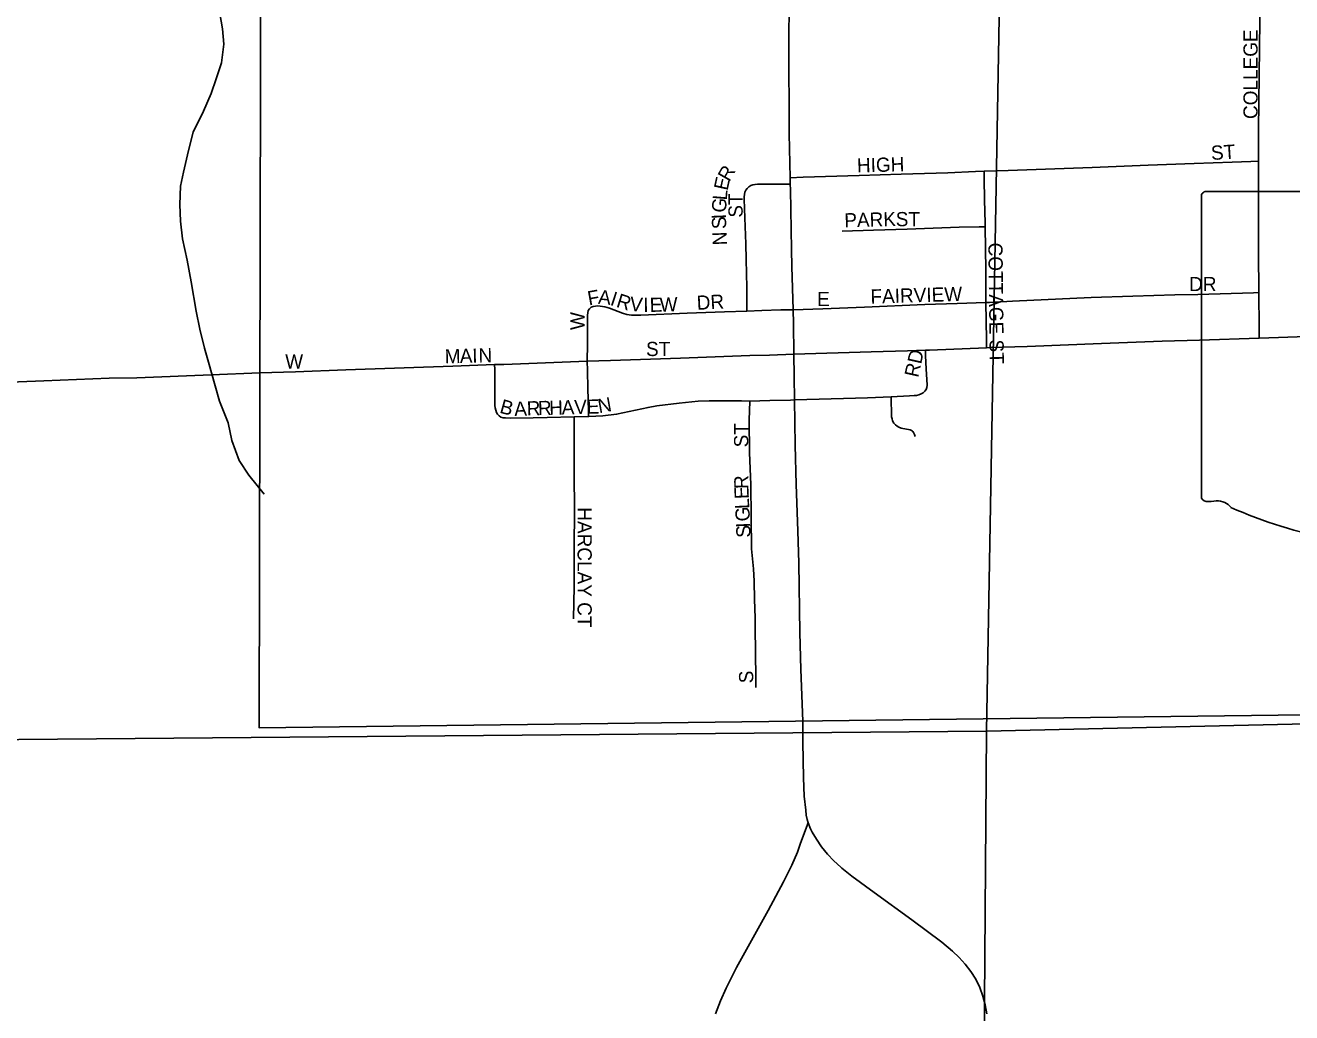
# Model space of a CAD drawing. Extents: x 1874609 to 2204689, y 815661 to 1281160.
# Drawn here: x 2031684 to 2036147, y 1007933 to 1011412 of the extents above; entities that cross this region are included whole.
import ezdxf

# ---------------------------------------------------------------- set-up
doc = ezdxf.new("R2010")
doc.units = 0
for name, color, linetype in [('GM_X_City_Street', 7, 'Continuous'), ('GM_X_City_Street_Text', 7, 'Continuous'), ('GM_X_Corporation', 7, 'Continuous'), ('GM_X_County_Road', 7, 'Continuous'), ('GM_X_Minor_River', 7, 'Continuous'), ('GM_X_Section', 7, 'Continuous'), ('GM_X_State_Route', 7, 'Continuous'), ('GM_X_State_Shield', 7, 'Continuous')]:
    doc.layers.add(name, color=color, linetype=linetype)

msp = doc.modelspace()

# ---------------------------------------------------------------- linework, layer by layer
at = {"layer": 'GM_X_City_Street'}
for points in [[(2036029.8, 1010934.1), (2036030.4, 1011045), (2036034.5, 1011428.6), (2036034.3, 1011526.5), (2036036.7, 1011677.1), (2036039.4, 1011849.6)], [(2034379.5, 1010875.5), (2034425.1, 1010876.9), (2034622.3, 1010882.8), (2034770.2, 1010887.6), (2034934.6, 1010893), (2035033.2, 1010896.9), (2035062.6, 1010897.9)], [(2035062.6, 1010897.9), (2035148.2, 1010901.2), (2035312.5, 1010907.1), (2035444, 1010911.9), (2035641.2, 1010919), (2035803.3, 1010924.9), (2035937, 1010929.8), (2036002.5, 1010932.7), (2036029.8, 1010934.1)], [(2035066.9, 1010702.4), (2035066.8, 1010715.2), (2035063.9, 1010797.5), (2035063, 1010871.9), (2035062.6, 1010897.9)], [(2036031.1, 1010470.4), (2036029.7, 1010613.3), (2036029.8, 1010740), (2036030, 1010858.6), (2036029.8, 1010934.1)], [(2034226.6, 1010405.4), (2034226.6, 1010423.2), (2034226.6, 1010488.7), (2034224.4, 1010587), (2034223.5, 1010642.7), (2034220.3, 1010734.3), (2034217, 1010799.6), (2034217.2, 1010807.9), (2034218.3, 1010815.7), (2034220.3, 1010824), (2034223.1, 1010831), (2034228.1, 1010837.9), (2034233.8, 1010843.5), (2034241.1, 1010847.4), (2034248.4, 1010850.1), (2034255.9, 1010851.8), (2034264.6, 1010852.3), (2034346.6, 1010852.6), (2034379.9, 1010852.7)], [(2034562.3, 1010687.4), (2034673.5, 1010690.6), (2034792.1, 1010694), (2034974.5, 1010701.2), (2035045, 1010702.1), (2035066.9, 1010702.4)], [(2035069.2, 1010435.5), (2035069.1, 1010436.3), (2035068.8, 1010549.9), (2035066.9, 1010702.4)], [(2035069.2, 1010435.5), (2035082.1, 1010436), (2035163.6, 1010440.1), (2035440.6, 1010453.1), (2035587.6, 1010457.6), (2035734.6, 1010462.2), (2035816.3, 1010464.1), (2036012, 1010469.9), (2036031.1, 1010470.4)], [(2036032.4, 1010310.2), (2036032.3, 1010335), (2036032.1, 1010384.4), (2036031.7, 1010433.3), (2036031.1, 1010470.4)], [(2033663.9, 1010228.7), (2033664.8, 1010288.6), (2033664.9, 1010338.9), (2033664.9, 1010390.8), (2033665.9, 1010399), (2033667.4, 1010407), (2033671.9, 1010413.8), (2033678, 1010418.6), (2033685.4, 1010421.2), (2033693.8, 1010422.9), (2033701.9, 1010423.3), (2033710.1, 1010422.4), (2033726.4, 1010420.1), (2033742.3, 1010416), (2033788.3, 1010398.5), (2033804, 1010393.8), (2033820.1, 1010391.3), (2033852.9, 1010391.1), (2034016.8, 1010397.5), (2034148, 1010402.8), (2034226.6, 1010405.4)], [(2034226.6, 1010405.4), (2034279.1, 1010407.1), (2034346.4, 1010409.2), (2034389.8, 1010410.1)], [(2034389.8, 1010410.1), (2034495, 1010413.7), (2034641.9, 1010418.9), (2034853.8, 1010428.7), (2034967.9, 1010431.9), (2035069.2, 1010435.5)], [(2035071.3, 1010275.8), (2035070.9, 1010305.6), (2035069.2, 1010435.5)], [(2033338, 1010216.5), (2033369.8, 1010217.6), (2033663.9, 1010228.7)], [(2033663.9, 1010228.7), (2033746.6, 1010231.4), (2033992.6, 1010239.4), (2034237.6, 1010249.1), (2034306.6, 1010250.4), (2034392.4, 1010253.4)], [(2033668.5, 1010033.4), (2033668.5, 1010053.3), (2033666.2, 1010132.7), (2033664.7, 1010195.3), (2033663.9, 1010228.7)], [(2034735.2, 1010103), (2034799.6, 1010106), (2034816.2, 1010107.4), (2034824.6, 1010108.3), (2034832.4, 1010110.6), (2034840.6, 1010113.1), (2034847.8, 1010116.9), (2034854.5, 1010122.7), (2034859, 1010128.6), (2034861.5, 1010136.1), (2034862.2, 1010144.5), (2034859.3, 1010201.8), (2034856.9, 1010247.9), (2034856, 1010267.1)], [(2032510.2, 1010187.1), (2032635.6, 1010191.6), (2032813.7, 1010197.9), (2033190.1, 1010211.2), (2033338, 1010216.5)], [(2033338, 1010216.5), (2033338.1, 1010199.9), (2033338.3, 1010137.6), (2033338.2, 1010088.8), (2033339.2, 1010072.5), (2033340, 1010063.8), (2033341.8, 1010056.2), (2033344.3, 1010048.2), (2033348.2, 1010041.5), (2033353.4, 1010036), (2033360.3, 1010031.7), (2033368.2, 1010029.5), (2033375.9, 1010028.7), (2033392.3, 1010028.3), (2033474, 1010028.8), (2033523, 1010030.2), (2033618.2, 1010032.3)], [(2033668.5, 1010033.4), (2033670, 1010033.6), (2033719, 1010035.9), (2033767.6, 1010041.6), (2033878.5, 1010065.9), (2033910.1, 1010071.7), (2033988, 1010081.3), (2034054.8, 1010087.4), (2034093.9, 1010089.2), (2034208.5, 1010088.6), (2034237.2, 1010088.3)], [(2034237.2, 1010088.3), (2034307.4, 1010089.6), (2034380.4, 1010091.7), (2034394.4, 1010092.1)], [(2034394.4, 1010092.1), (2034438.8, 1010093.6), (2034567.3, 1010097.6), (2034652, 1010099.2), (2034735.2, 1010103)], [(2034820, 1009963.3), (2034817.9, 1009970.8), (2034814.6, 1009977.8), (2034812.3, 1009980.8), (2034808.9, 1009983.4), (2034802.3, 1009986.5), (2034770.8, 1009993.1), (2034762.8, 1009996), (2034756.5, 1009999.6), (2034750.2, 1010004.7), (2034745.1, 1010010.7), (2034740.7, 1010018.2), (2034738.4, 1010025), (2034736.8, 1010032.9), (2034736.5, 1010040.9), (2034735.4, 1010095.1), (2034735.2, 1010103)], [(2034258.3, 1009078.4), (2034258, 1009111.6), (2034256.1, 1009291.3), (2034256.1, 1009324), (2034253.7, 1009388.8), (2034252.2, 1009453.8), (2034249.7, 1009497), (2034243.7, 1009567.3), (2034240.3, 1009792.9), (2034236.2, 1009906.8), (2034234.8, 1010021.2), (2034237.2, 1010088.3)], [(2033616.1, 1009320.6), (2033617.8, 1009434.3), (2033617.8, 1009499.4), (2033618.6, 1009580.7), (2033618.9, 1009694.6), (2033619.2, 1009743.4), (2033618.6, 1009792.1), (2033617.9, 1009840.8), (2033618.2, 1010003.5), (2033618.2, 1010032.3)], [(2033618.2, 1010032.3), (2033668.5, 1010033.4)]]:
    msp.add_lwpolyline(points, dxfattribs=at)
at = {"layer": 'GM_X_Corporation'}
msp.add_lwpolyline([(2037653.4, 1012941.9), (2037706.6, 1009000.6), (2032508.6, 1008936.1), (2032516.1, 1012961.6)], close=True, dxfattribs=at)
at = {"layer": 'GM_X_County_Road'}
for points in [[(2029900.8, 1010085.4), (2029962.3, 1010091.3), (2030074.1, 1010098.4), (2030205.4, 1010103.4), (2030468.1, 1010113), (2030599.4, 1010117.7), (2030763.8, 1010122.4), (2030911.6, 1010129.2), (2031010, 1010133.1), (2031239.9, 1010140), (2031749, 1010159.4), (2031978.9, 1010168.7), (2032077.5, 1010170.6), (2032340.3, 1010180.3), (2032510.2, 1010187.1)], [(2034116.4, 1007928.3), (2034133.9, 1007974), (2034153.8, 1008018.7), (2034190.6, 1008091.7), (2034301.4, 1008292.8), (2034356, 1008394), (2034385.2, 1008453), (2034405, 1008498.4), (2034416.2, 1008529.5), (2034442.6, 1008601.7)]]:
    msp.add_lwpolyline(points, dxfattribs=at)
at = {"layer": 'GM_X_Minor_River'}
msp.add_lwpolyline([(2032369.6, 1011454.3), (2032379.4, 1011400.1), (2032383.2, 1011345.9), (2032375, 1011279.8), (2032356.7, 1011223.7), (2032338.5, 1011171.6), (2032312.2, 1011109.5), (2032275.9, 1011035.4), (2032259.6, 1010971.3), (2032241.3, 1010895.2), (2032231.1, 1010845.1), (2032228.9, 1010780.9), (2032230.7, 1010722.7), (2032238.5, 1010660.5), (2032254.2, 1010584.2), (2032268, 1010507.8), (2032285.7, 1010405.5), (2032299.5, 1010341.2), (2032315.3, 1010274.9), (2032329.1, 1010224.7), (2032352.9, 1010142.3), (2032368.7, 1010088.1), (2032398.5, 1010011.7), (2032412.3, 1009949.5), (2032438.1, 1009879.2), (2032472, 1009826.8), (2032525.9, 1009760.4)], dxfattribs=at)
at = {"layer": 'GM_X_Section'}
for points in [[(2029982.1, 1014220.7), (2032779.3, 1014328.5), (2035166.6, 1014287.5), (2035071.6, 1008924.6), (2029887.2, 1008879.8)], [(2035166.6, 1014287.5), (2040301.5, 1014301.1), (2040303.8, 1009044.4), (2035071.6, 1008924.6)], [(2040303.8, 1009044.4), (2040340.5, 1003675.9), (2035032.5, 1003676), (2035071.6, 1008924.6)], [(2035071.6, 1008924.6), (2035032.5, 1003676), (2029812, 1003633.1), (2029887.2, 1008879.8)]]:
    msp.add_lwpolyline(points, close=True, dxfattribs=at)
at = {"layer": 'GM_X_State_Route'}
for points in [[(2034379.6, 1010869.8), (2034379.5, 1010875.5), (2034376.5, 1011030.1), (2034374.8, 1011356.8), (2034375.7, 1011487.7), (2034379.9, 1011602.3), (2034387.9, 1011749.4), (2034398.7, 1011945.4), (2034404.3, 1012174.3), (2034407.1, 1012370.6), (2034407.1, 1012426.9)], [(2034385.7, 1010562.9), (2034384.1, 1010622.8), (2034380.2, 1010834.3), (2034379.9, 1010852.7), (2034379.6, 1010869.8)], [(2034392.4, 1010253.4), (2034390.7, 1010361.6), (2034389.8, 1010410.1), (2034385.7, 1010562.9)], [(2037688.9, 1010370), (2037338.1, 1010357.3), (2037280.8, 1010355.3), (2036903.7, 1010340.9), (2036625.1, 1010330.5), (2036362.9, 1010320.6), (2036231.6, 1010316.7), (2036100.4, 1010312.4), (2036032.4, 1010310.2), (2035821.6, 1010303.1), (2035690.4, 1010298.9), (2035477.2, 1010290.6), (2035214.8, 1010280.2), (2035083.7, 1010276.4), (2035071.3, 1010275.8), (2034870.7, 1010267.5), (2034856, 1010267.1), (2034792.8, 1010265.1)], [(2034792.8, 1010265.1), (2034664.6, 1010261.2), (2034392.4, 1010253.4)], [(2034423.7, 1008960.1), (2034417.6, 1009142.3), (2034414.1, 1009272.8), (2034409.9, 1009517.2), (2034406.3, 1009631.3), (2034400.5, 1009794.5), (2034397.6, 1009932.5), (2034394.4, 1010092.1), (2034393.3, 1010174.8), (2034392.4, 1010253.4)], [(2034561.3, 1008442.4), (2034557.8, 1008445.2), (2034533.4, 1008467.5), (2034510.5, 1008491.6), (2034489.7, 1008517.5), (2034471.8, 1008544.2), (2034457.2, 1008569), (2034451.3, 1008581), (2034442.6, 1008601.7), (2034439.5, 1008613.8), (2034436.4, 1008629.2), (2034434.3, 1008646.2), (2034429.4, 1008695.2), (2034426.5, 1008760.6), (2034424.7, 1008885.5), (2034423.7, 1008960.1)], [(2035073, 1007928), (2035067.2, 1007959.9), (2035058.8, 1007991.2), (2035047.5, 1008021.4), (2035033.4, 1008050.4), (2035016.2, 1008077.7), (2034996.6, 1008103.5), (2034975, 1008127.5), (2034951.4, 1008149.8), (2034913.6, 1008180.9), (2034808.8, 1008259.7), (2034676, 1008356), (2034596.3, 1008414.2), (2034561.3, 1008442.4)]]:
    msp.add_lwpolyline(points, dxfattribs=at)
at = {"layer": 'GM_X_State_Shield'}
for p, q in [((2035829.2, 1010809), (2035829.2, 1009752.4)), ((2036355.9, 1010827.2), (2035846.3, 1010827.2))]:
    msp.add_line(p, q, dxfattribs=at)
for centre, major_axis, start_param, end_param in [((2035849.1, 1010811.2), (20.2, 0), 1.712693, 3.28349), ((2035849.3, 1009750), (20.3, 0), 3.00124, 4.508301), ((2035852.4, 1009858.1), (155.2, 0), 4.665946, 4.897461), ((2035884.1, 1009691.4), (56, 0), 0.519207, 1.627899), ((2036590.7, 1010640.7), (1332.7, 0), 4.195997, 4.488961)]:
    msp.add_ellipse(centre, major_axis=major_axis, ratio=0.8, start_param=start_param, end_param=end_param, dxfattribs=at)

# ---------------------------------------------------------------- texts
at = {"layer": 'GM_X_City_Street_Text'}
for s, rotation, p in [('COLLEGE', 90, (2036026.9, 1011082.2)), ('ST', 3.5738, (2035864.1, 1010937.6)), ('HIGH', 1.6368, (2034615.5, 1010893.6)), ('R', 60.2943, (2034164.8, 1010858.5)), ('E', 77.4416, (2034158.6, 1010827.8)), ('L', 85.2681, (2034156, 1010794.5)), ('ST', 90, (2034212.1, 1010734.6)), ('G', 85.5141, (2034152.5, 1010750.7)), ('S', 92.1585, (2034154.7, 1010695)), ('I', 92.1893, (2034153.4, 1010730.2)), ('PARK', 1.5474, (2034570.9, 1010700)), ('ST', 0, (2034751.5, 1010704.4)), ('N', 92.1858, (2034156.9, 1010637.9)), ('COTTAGE ST', 270.6911, (2035077.7, 1010646.4)), ('FAIRVIEW', 1.6837, (2034663.2, 1010431.6)), ('DR', 0, (2035785.5, 1010475.6)), ('F', 10.2706, (2033670.2, 1010425)), ('A', 354.7244, (2033701.2, 1010431.1)), ('I', 341.9522, (2033742.2, 1010427.7)), ('R', 342.6042, (2033763.7, 1010420.7)), ('V', 354.2029, (2033812.3, 1010406.6)), ('I', 0.7285, (2033862.2, 1010401.9)), ('E', 1.301, (2033884.8, 1010402.2)), ('W', 1.31, (2033920, 1010403)), ('DR', 3.011, (2034051.4, 1010409.5)), ('E', 0, (2034474.3, 1010422.8)), ('W', 90, (2033655.3, 1010338.6)), ('M', 1.6215, (2033162.9, 1010220.4)), ('A', 1.6273, (2033215.7, 1010221.9)), ('I', 1.6178, (2033259.7, 1010223.1)), ('N', 1.6154, (2033281.7, 1010223.8)), ('ST', 0, (2033871.5, 1010246.8)), ('RD', 77.4763, (2034830.4, 1010169)), ('W', 0, (2032599.9, 1010202.8)), ('B', 344.5383, (2033352.8, 1010047.6)), ('R', 1.5969, (2033491.3, 1010038.3)), ('H', 1.6048, (2033530.9, 1010039.4)), ('A', 1.596, (2033574.9, 1010040.7)), ('V', 1.5929, (2033618.9, 1010041.9)), ('E', 1.739, (2033663, 1010043.1)), ('N', 10.1757, (2033706.1, 1010045)), ('A', 2.6532, (2033408, 1010035.2)), ('R', 1.6033, (2033451.7, 1010037.2)), ('ST', 90, (2034231.7, 1009925)), ('R', 91.2142, (2034232.6, 1009778.8)), ('E', 92.6237, (2034234.2, 1009744)), ('L', 92.651, (2034235.8, 1009708.8)), ('HARCLAY CT', 270, (2033630.1, 1009713.8)), ('G', 92.6653, (2034237.9, 1009664.9)), ('I', 92.6244, (2034238.9, 1009642.9)), ('S', 92.651, (2034240.5, 1009607.7)), ('S', 90, (2034249.3, 1009093.4))]:
    msp.add_text(s, height=50, rotation=rotation, dxfattribs=at).set_placement(p)

doc.saveas('drawing.dxf')
